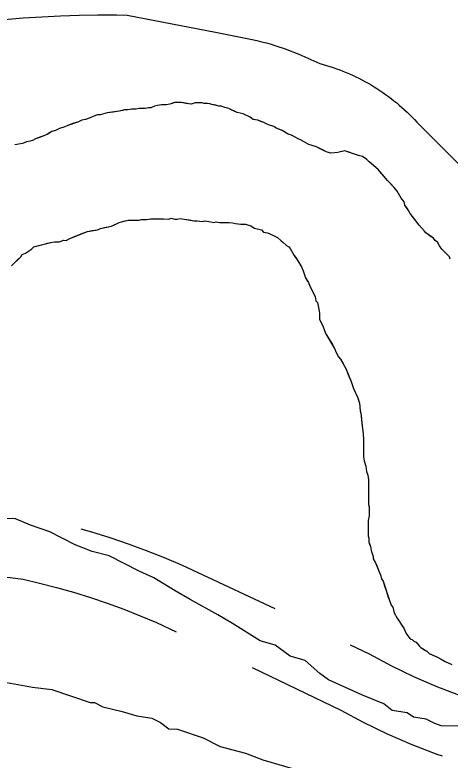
# Model space of a CAD drawing. Extents: x 3172231 to 3210228, y 940198 to 965780.
# Drawn here: x 3180976.4 to 3181183.9, y 960011.5 to 960366.4 of the extents above; entities that cross this region are included whole.
import ezdxf

# ---------------------------------------------------------------- set-up
doc = ezdxf.new("R2010")
doc.units = 0
for name, color, linetype in [('V-ROAD-CNTR', 7, 'Continuous'), ('V-SITE-VEGE', 7, 'Continuous'), ('V-TOPO-SHOR', 7, 'Continuous')]:
    doc.layers.add(name, color=color, linetype=linetype)

msp = doc.modelspace()

# ---------------------------------------------------------------- linework, layer by layer
at = {"layer": 'V-ROAD-CNTR'}
for points in [[(3180971.367, 960364.236), (3180980.264, 960364.988), (3180989.171, 960365.584), (3180998.088, 960366.026), (3181007.011, 960366.311), (3181015.936, 960366.44), (3181024.863, 960366.415), (3181029.948, 960366.331), (3181071.99, 960358.227), (3181087.157, 960355.233), (3181087.157, 960355.233), (3181089.445, 960354.754), (3181091.724, 960354.234), (3181093.993, 960353.675), (3181096.254, 960353.077), (3181098.503, 960352.44), (3181100.74, 960351.764), (3181105.18, 960350.297), (3181111.735, 960347.811), (3181121.727, 960343.242), (3181123.331, 960342.81), (3181124.926, 960342.349), (3181126.512, 960341.862), (3181128.091, 960341.346), (3181129.659, 960340.803), (3181131.218, 960340.232), (3181132.766, 960339.636), (3181134.304, 960339.011), (3181135.832, 960338.36), (3181137.348, 960337.682), (3181138.851, 960336.977), (3181140.342, 960336.248), (3181141.82, 960335.492), (3181143.285, 960334.71), (3181144.735, 960333.903), (3181146.17, 960333.07), (3181147.592, 960332.214), (3181148.999, 960331.331), (3181150.389, 960330.426), (3181151.765, 960329.494), (3181153.123, 960328.54), (3181154.465, 960327.563), (3181155.788, 960326.561), (3181157.094, 960325.537), (3181158.383, 960324.491), (3181159.652, 960323.422), (3181160.904, 960322.33), (3181162.137, 960321.218), (3181163.349, 960320.083), (3181164.541, 960318.928), (3181165.712, 960317.753), (3181166.863, 960316.559), (3181167.994, 960315.342), (3181168.561, 960314.716), (3181168.561, 960314.716), (3181197.09, 960286.338)], [(3181007.889, 960121.646), (3181012.869, 960120.237), (3181021.651, 960117.508), (3181030.363, 960114.56), (3181038.999, 960111.389), (3181047.542, 960108.003), (3181056.056, 960104.38), (3181100.245, 960083.707)], [(3180957.725, 960099.629), (3180960.68, 960099.533), (3180967.421, 960099.094), (3180974.134, 960098.437), (3180980.346, 960097.623), (3180988.047, 960095.861), (3180996.214, 960093.772), (3181004.331, 960091.475), (3181012.391, 960088.97), (3181020.383, 960086.266), (3181028.299, 960083.359), (3181036.14, 960080.251), (3181043.822, 960076.982), (3181053.257, 960072.568)], [(3181136.292, 960066.369), (3181145.206, 960062.08), (3181155.943, 960056.405), (3181166.394, 960051.383), (3181177.049, 960046.756), (3181187.879, 960042.542), (3181198.866, 960038.747), (3181209.979, 960035.379), (3181221.199, 960032.447), (3181229.302, 960030.658)], [(3181089.48, 960055.601), (3181131.688, 960035.292), (3181142.431, 960029.613), (3181153.918, 960024.093), (3181165.631, 960019.008), (3181177.539, 960014.374), (3181180.107, 960013.487)]]:
    msp.add_lwpolyline(points, dxfattribs=at)
at = {"layer": 'V-SITE-VEGE'}
for points in [[(3181183.925, 960250.124), (3181183.571, 960251.221), (3181179.954, 960254.906), (3181178.873, 960256.376), (3181177.793, 960258.209), (3181176.706, 960258.948), (3181175.983, 960260.05), (3181172.356, 960262.639), (3181171.633, 960263.374), (3181169.106, 960266.317), (3181164.774, 960271.832), (3181164.058, 960273.299), (3181162.255, 960275.869), (3181161.903, 960277.333), (3181160.459, 960279.17), (3181158.663, 960282.474), (3181157.221, 960284.311), (3181153.965, 960287.625), (3181149.631, 960292.773), (3181145.281, 960296.464), (3181144.198, 960297.568), (3181142.021, 960299.046), (3181140.2, 960299.429), (3181133.649, 960301.678), (3181130.358, 960300.978), (3181127.071, 960300.642), (3181125.248, 960301.023), (3181120.161, 960303.624), (3181116.521, 960304.752), (3181112.526, 960306.978), (3181111.434, 960307.353), (3181110.345, 960308.092), (3181108.166, 960309.206), (3181106.707, 960309.585), (3181103.805, 960311.437), (3181100.895, 960312.555), (3181099.806, 960313.296), (3181097.258, 960314.05), (3181095.079, 960315.164), (3181092.167, 960316.286), (3181089.981, 960316.669), (3181088.531, 960317.779), (3181085.259, 960319.268), (3181082.344, 960320.024), (3181078.347, 960321.886), (3181076.526, 960322.266), (3181074.705, 960323.014), (3181073.612, 960323.022), (3181070.333, 960323.782), (3181069.239, 960324.155), (3181066.685, 960324.179), (3181065.596, 960324.554), (3181062.311, 960324.585), (3181060.478, 960323.87), (3181055.741, 960324.642), (3181052.456, 960324.673), (3181050.258, 960323.962), (3181048.43, 960323.612), (3181046.24, 960323.633), (3181044.411, 960323.284), (3181042.947, 960322.932), (3181041.116, 960322.217), (3181040.022, 960322.23), (3181038.558, 960321.877), (3181035.64, 960321.904), (3181034.175, 960321.552), (3181031.984, 960321.57), (3181030.157, 960321.222), (3181028.697, 960321.232), (3181026.135, 960320.528), (3181020.29, 960319.85), (3181016.997, 960318.785), (3181015.532, 960318.797), (3181013.704, 960318.084), (3181012.235, 960317.368), (3181010.04, 960316.657), (3181008.213, 960316.309), (3181006.745, 960315.59), (3181001.618, 960313.812)], [(3181001.618, 960313.812), (3181000.152, 960313.096), (3180997.592, 960312.389), (3180995.757, 960311.31), (3180993.928, 960310.962), (3180991.724, 960309.52), (3180986.23, 960307.38), (3180984.763, 960306.663), (3180983.666, 960306.306), (3180981.839, 960305.958), (3180980.006, 960305.246), (3180976.348, 960304.547)], [(3180993.453, 960258.035), (3180995.282, 960258.385), (3180997.471, 960258.365), (3180999.671, 960259.075), (3181000.762, 960259.065), (3181002.231, 960259.782), (3181011.023, 960263.354), (3181015.774, 960264.042), (3181017.241, 960264.759), (3181022.361, 960265.807), (3181026.026, 960267.599), (3181027.124, 960267.956), (3181030.413, 960268.656), (3181035.525, 960268.611), (3181036.625, 960268.965), (3181039.179, 960268.943), (3181041.008, 960269.291), (3181049.767, 960269.211), (3181050.867, 960269.567), (3181052.687, 960269.186), (3181053.783, 960269.176), (3181055.245, 960269.528), (3181061.805, 960268.373), (3181063.265, 960268.361), (3181065.817, 960267.976), (3181066.917, 960268.328), (3181069.833, 960267.937), (3181071.289, 960267.556), (3181072.387, 960267.917), (3181073.843, 960267.538), (3181080.049, 960267.48), (3181081.507, 960267.104), (3181084.059, 960266.714), (3181086.248, 960266.694), (3181088.796, 960265.942), (3181090.61, 960264.83), (3181093.891, 960264.073), (3181094.974, 960262.967), (3181096.797, 960262.586), (3181099.343, 960261.468), (3181101.522, 960260.353), (3181103.334, 960258.877), (3181104.057, 960258.14), (3181105.87, 960256.665), (3181106.957, 960255.924), (3181107.678, 960255.188), (3181109.476, 960251.887), (3181111.279, 960249.315), (3181113.079, 960246.38), (3181113.791, 960244.547), (3181114.856, 960241.252), (3181116.296, 960239.05), (3181117.011, 960237.217), (3181118.807, 960233.916), (3181119.52, 960232.085), (3181119.87, 960230.256), (3181120.591, 960229.521), (3181121.641, 960224.401), (3181121.615, 960221.48), (3181123.407, 960217.814), (3181124.117, 960215.617), (3181124.834, 960214.151), (3181128.791, 960207.546), (3181129.504, 960205.713)], [(3180974.736, 960246.888), (3180979.156, 960251.23), (3180979.895, 960252.317), (3180981.364, 960253.036), (3180984.298, 960254.832), (3180985.404, 960255.917), (3180989.064, 960256.98), (3180990.893, 960257.331), (3180993.453, 960258.035)], [(3181129.504, 960205.713), (3181130.583, 960203.513), (3181131.664, 960202.409), (3181134.181, 960198.006), (3181136.68, 960191.778), (3181137.747, 960188.483), (3181139.895, 960184.084), (3181140.604, 960181.522), (3181140.936, 960177.868), (3181141.292, 960176.77), (3181141.966, 960170.559), (3181142.312, 960168.365), (3181142.644, 960164.714), (3181142.564, 960155.953), (3181142.914, 960154.126), (3181143.621, 960151.564), (3181143.963, 960149.006), (3181144.675, 960147.173), (3181145.021, 960144.979), (3181144.917, 960133.3), (3181145.271, 960132.2), (3181145.232, 960127.821), (3181144.847, 960125.636), (3181144.782, 960118.337), (3181145.138, 960117.237), (3181145.122, 960115.414), (3181145.832, 960113.217), (3181146.181, 960111.388), (3181147.25, 960108.457), (3181147.239, 960107.364), (3181148.319, 960105.529), (3181150.817, 960099.301), (3181151.169, 960097.836), (3181151.888, 960096.735), (3181154.731, 960087.947), (3181155.802, 960085.385), (3181156.523, 960084.283), (3181157.23, 960081.721), (3181158.667, 960079.153), (3181161.907, 960074.014), (3181162.982, 960071.817), (3181164.785, 960069.242), (3181165.876, 960068.867), (3181166.599, 960068.13), (3181167.691, 960067.755), (3181169.135, 960065.918), (3181169.857, 960065.181), (3181172.762, 960063.332), (3181173.847, 960062.226), (3181177.484, 960060.733), (3181179.663, 960059.617), (3181181.48, 960058.507), (3181184.751, 960057.018)], [(3181194.896, 960027.699), (3181179.614, 960027.836), (3181176.567, 960028.882), (3181172.508, 960030.957), (3181166.405, 960032.03), (3181163.367, 960034.094), (3181156.244, 960035.178), (3181152.196, 960038.272), (3181142.044, 960042.438), (3181125.807, 960049.717), (3181121.758, 960052.809), (3181114.682, 960058.988), (3181107.568, 960061.089), (3181100.481, 960066.248), (3181093.369, 960068.349), (3181080.196, 960076.619), (3181073.102, 960080.758), (3181059.921, 960088.01), (3181052.825, 960092.149), (3181042.691, 960098.357), (3181035.587, 960101.476), (3181021.388, 960108.736), (3181013.255, 960110.847), (3181005.133, 960113.977), (3180992.961, 960120.201), (3180983.817, 960123.338), (3180976.715, 960126.459), (3180924.753, 960126.926)], [(3180972.565, 960048.455), (3180984.774, 960046.309), (3180993.934, 960045.207), (3181012.219, 960038.93), (3181014.257, 960038.911), (3181018.314, 960036.837), (3181027.464, 960034.715), (3181034.579, 960032.616), (3181041.702, 960031.532), (3181045.759, 960029.458), (3181049.806, 960026.363), (3181053.881, 960026.326), (3181066.071, 960022.142), (3181074.185, 960017.993), (3181086.383, 960014.827), (3181094.507, 960011.695), (3181108.735, 960007.491)]]:
    msp.add_lwpolyline(points, dxfattribs=at)
at = {"layer": 'V-TOPO-SHOR'}
for points in [[(3181178.873, 960256.374), (3181177.793, 960258.209), (3181176.706, 960258.948), (3181175.983, 960260.05), (3181174.896, 960260.792), (3181172.356, 960262.639), (3181171.633, 960263.374), (3181169.106, 960266.317), (3181166.581, 960269.627), (3181165.856, 960270.362), (3181164.774, 960271.832), (3181164.058, 960273.299), (3181163.337, 960274.401), (3181162.255, 960275.869), (3181161.903, 960277.333), (3181160.459, 960279.17), (3181158.663, 960282.474), (3181157.221, 960284.311), (3181155.413, 960286.152), (3181153.965, 960287.625), (3181151.436, 960290.568), (3181149.631, 960292.773), (3181145.284, 960296.464), (3181144.198, 960297.568), (3181143.111, 960298.309), (3181142.021, 960299.048), (3181140.2, 960299.429), (3181135.832, 960300.928), (3181133.649, 960301.678), (3181132.187, 960301.326), (3181130.358, 960300.978), (3181127.071, 960300.642), (3181125.248, 960301.023), (3181123.796, 960301.766), (3181121.615, 960302.88), (3181120.161, 960303.624), (3181116.521, 960304.752), (3181112.526, 960306.978), (3181111.434, 960307.353), (3181110.345, 960308.092), (3181108.166, 960309.206), (3181106.707, 960309.585), (3181103.805, 960311.437), (3181102.714, 960311.811), (3181100.895, 960312.557), (3181099.806, 960313.296), (3181097.258, 960314.05), (3181095.079, 960315.164), (3181093.985, 960315.541), (3181092.167, 960316.286), (3181089.981, 960316.669), (3181088.531, 960317.779), (3181085.259, 960319.268), (3181083.803, 960319.645), (3181082.344, 960320.024), (3181079.801, 960321.142), (3181078.347, 960321.886), (3181076.526, 960322.266), (3181074.705, 960323.014), (3181073.612, 960323.022), (3181072.156, 960323.401), (3181070.333, 960323.782), (3181069.241, 960324.157), (3181068.146, 960324.167), (3181066.685, 960324.179), (3181065.596, 960324.554), (3181064.5, 960324.564), (3181062.311, 960324.585), (3181060.478, 960323.87), (3181057.926, 960324.257), (3181055.741, 960324.642), (3181054.645, 960324.652), (3181053.55, 960324.663), (3181052.456, 960324.673), (3181051.356, 960324.317), (3181050.258, 960323.962), (3181048.43, 960323.612), (3181047.336, 960323.622), (3181046.24, 960323.633), (3181044.411, 960323.284), (3181042.947, 960322.932), (3181041.116, 960322.219), (3181040.022, 960322.23), (3181038.558, 960321.877), (3181037.465, 960321.886), (3181035.64, 960321.904), (3181034.175, 960321.552), (3181031.984, 960321.57), (3181030.157, 960321.222), (3181028.697, 960321.234), (3181027.599, 960320.88), (3181026.135, 960320.528), (3181023.212, 960320.19), (3181020.29, 960319.85), (3181018.092, 960319.139), (3181016.995, 960318.785), (3181015.535, 960318.797), (3181013.704, 960318.084), (3181012.235, 960317.368), (3181010.04, 960316.657), (3181008.213, 960316.309)], [(3181008.213, 960316.309), (3181006.745, 960315.59), (3181004.549, 960314.881), (3181002.716, 960314.167), (3181001.618, 960313.812), (3181000.152, 960313.096), (3180997.592, 960312.389), (3180995.757, 960311.31), (3180993.928, 960310.962), (3180992.826, 960310.241), (3180991.724, 960309.52), (3180988.063, 960308.092), (3180986.23, 960307.38), (3180984.763, 960306.663), (3180983.666, 960306.306), (3180981.837, 960305.958), (3180980.006, 960305.246), (3180976.348, 960304.547)], [(3180989.064, 960256.98), (3180990.893, 960257.329), (3180991.991, 960257.685), (3180993.453, 960258.035), (3180995.282, 960258.385), (3180996.378, 960258.375), (3180997.471, 960258.365), (3180999.669, 960259.075), (3181000.762, 960259.065), (3181002.231, 960259.782), (3181004.795, 960260.855), (3181009.192, 960262.641), (3181011.023, 960263.354), (3181013.216, 960263.7), (3181015.774, 960264.042), (3181017.241, 960264.759), (3181019.069, 960265.107), (3181022.361, 960265.807), (3181023.827, 960266.524), (3181026.026, 960267.599), (3181027.124, 960267.956), (3181028.953, 960268.304), (3181030.415, 960268.656), (3181032.971, 960268.633), (3181034.431, 960268.619), (3181035.525, 960268.611), (3181036.625, 960268.965), (3181037.718, 960268.955), (3181039.179, 960268.943), (3181041.008, 960269.291), (3181042.103, 960269.281), (3181043.199, 960269.27), (3181045.388, 960269.252), (3181047.213, 960269.236), (3181049.769, 960269.211), (3181050.867, 960269.567), (3181052.687, 960269.186), (3181053.783, 960269.176), (3181055.245, 960269.528), (3181057.068, 960269.148), (3181059.62, 960268.758), (3181061.805, 960268.373), (3181063.265, 960268.361), (3181065.817, 960267.974), (3181066.917, 960268.328), (3181069.833, 960267.937), (3181071.289, 960267.558), (3181072.387, 960267.915), (3181073.843, 960267.538), (3181075.303, 960267.523), (3181078.588, 960267.495), (3181080.049, 960267.48), (3181081.507, 960267.104), (3181084.059, 960266.714), (3181086.248, 960266.694), (3181088.796, 960265.942), (3181090.61, 960264.83), (3181093.891, 960264.073), (3181094.974, 960262.967), (3181096.797, 960262.586), (3181099.343, 960261.468), (3181101.522, 960260.353), (3181103.334, 960258.877), (3181104.057, 960258.14), (3181105.87, 960256.665), (3181106.957, 960255.924), (3181107.68, 960255.188), (3181109.476, 960251.887), (3181110.56, 960250.417), (3181111.279, 960249.315), (3181113.079, 960246.38), (3181113.791, 960244.547), (3181114.856, 960241.252), (3181115.577, 960240.152), (3181116.296, 960239.048), (3181117.011, 960237.217), (3181118.807, 960233.916), (3181119.52, 960232.085), (3181119.87, 960230.256), (3181120.593, 960229.521), (3181121.293, 960226.228), (3181121.641, 960224.401), (3181121.615, 960221.48), (3181122.69, 960219.281), (3181123.407, 960217.814), (3181124.117, 960215.617), (3181124.834, 960214.151), (3181127.712, 960209.381), (3181128.791, 960207.546), (3181129.504, 960205.713), (3181130.581, 960203.513), (3181131.664, 960202.409), (3181132.744, 960200.574), (3181134.181, 960198.006), (3181135.609, 960194.342), (3181136.68, 960191.778), (3181137.747, 960188.483), (3181139.895, 960184.084), (3181140.252, 960182.986), (3181140.604, 960181.522), (3181140.936, 960177.868)], [(3180974.736, 960246.888), (3180977.683, 960249.782), (3180979.156, 960251.23), (3180979.895, 960252.317), (3180981.364, 960253.034), (3180984.298, 960254.832), (3180985.404, 960255.917), (3180986.502, 960256.274), (3180987.964, 960256.624), (3180989.064, 960256.98)], [(3181183.925, 960250.124), (3181183.571, 960251.221), (3181182.848, 960251.959), (3181182.125, 960252.696), (3181179.954, 960254.906), (3181178.873, 960256.374)], [(3181140.936, 960177.868), (3181141.292, 960176.77), (3181141.63, 960173.848), (3181141.966, 960170.559), (3181142.312, 960168.365), (3181142.644, 960164.714), (3181142.613, 960161.429), (3181142.564, 960155.953), (3181142.914, 960154.126), (3181143.621, 960151.564), (3181143.963, 960149.006), (3181144.675, 960147.173), (3181145.021, 960144.979), (3181145.007, 960143.519), (3181144.993, 960141.694), (3181144.96, 960138.045), (3181144.935, 960135.491), (3181144.917, 960133.3), (3181145.271, 960132.202), (3181145.261, 960131.106), (3181145.253, 960130.013), (3181145.232, 960127.821), (3181144.847, 960125.636), (3181144.835, 960124.176), (3181144.804, 960120.891), (3181144.782, 960118.335), (3181145.138, 960117.237), (3181145.122, 960115.412), (3181145.476, 960114.315), (3181145.832, 960113.217), (3181146.181, 960111.386), (3181147.25, 960108.457), (3181147.239, 960107.364), (3181148.319, 960105.529), (3181149.031, 960103.696), (3181150.105, 960101.132), (3181150.817, 960099.301), (3181151.169, 960097.836), (3181151.888, 960096.735), (3181152.599, 960094.539), (3181153.31, 960092.342), (3181154.377, 960089.046), (3181154.731, 960087.949), (3181155.802, 960085.385), (3181156.523, 960084.283), (3181157.23, 960081.721), (3181158.667, 960079.153), (3181161.907, 960074.014), (3181162.982, 960071.815), (3181163.701, 960070.713), (3181164.785, 960069.242), (3181165.876, 960068.867), (3181166.599, 960068.13), (3181167.691, 960067.755), (3181169.135, 960065.918), (3181169.857, 960065.181), (3181171.672, 960064.071), (3181172.762, 960063.332), (3181173.847, 960062.226), (3181175.666, 960061.48), (3181177.484, 960060.733), (3181179.663, 960059.619), (3181181.48, 960058.507), (3181184.751, 960057.018)]]:
    msp.add_lwpolyline(points, dxfattribs=at)

doc.saveas('drawing.dxf')
